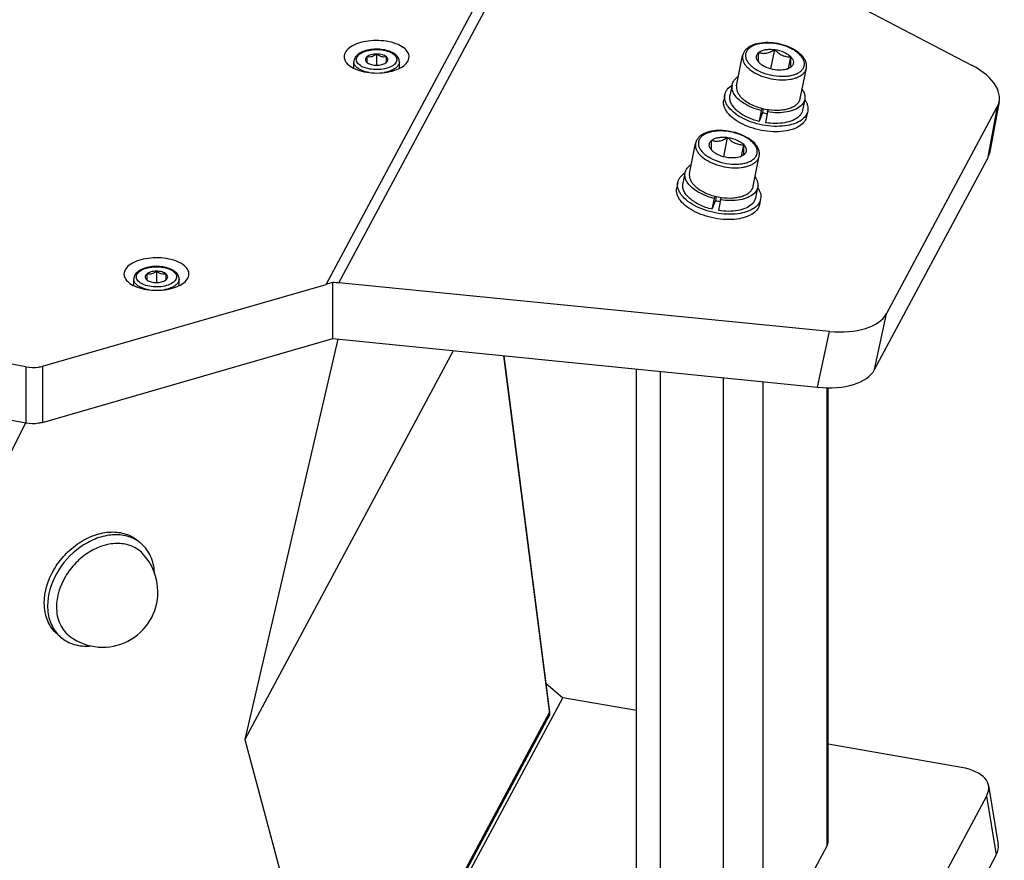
# Model space of a CAD drawing. Header units: millimetres. Extents: x 0 to 420, y 0 to 297.
# Tile 379 of 502: x 372 to 387, y 140 to 153. Entities that reach past the tile are written whole.
import ezdxf

# ---------------------------------------------------------------- set-up
doc = ezdxf.new("R2010")
doc.units = ezdxf.units.MM
doc.header["$LTSCALE"] = 23.1
doc.layers.get('0').update_dxf_attribs({"linetype": 'CONTINUOUS'})
doc.layers.add('02___PRT_ALL_AXES', color=7, linetype='CONTINUOUS')

msp = doc.modelspace()

# ---------------------------------------------------------------- linework, layer by layer
at = {"color": 7, "linetype": 'CONTINUOUS'}
for p, q in [((376.336, 148.891), (379.932, 155.602)), ((376.532, 148.913), (380.068, 155.51)), ((380.068, 155.51), (386.277, 152.261)), ((377.114, 152.437), (377.114, 152.264)), ((383.181, 152.206), (383.24, 152.505)), ((376.764, 152.216), (376.764, 152.316)), ((376.964, 152.394), (376.964, 152.307)), ((376.964, 152.307), (376.973, 152.301)), ((377.256, 152.301), (377.264, 152.307)), ((377.264, 152.307), (377.264, 152.394)), ((377.464, 152.216), (377.464, 152.316)), ((382.654, 151.948), (382.746, 152.414)), ((383.004, 152.299), (382.998, 152.305)), ((383.453, 152.216), (383.488, 152.393)), ((383.634, 151.753), (383.727, 152.218)), ((382.584, 151.958), (382.552, 151.796)), ((382.473, 151.812), (382.457, 151.728)), ((383.702, 151.735), (383.67, 151.573)), ((386.693, 151.706), (386.544, 150.905)), ((383.033, 151.565), (383, 151.399)), ((383.052, 151.534), (383, 151.399)), ((383.047, 151.6), (383.033, 151.565)), ((383.065, 151.596), (383.052, 151.534)), ((383.131, 151.545), (383.098, 151.379)), ((383.131, 151.545), (383.145, 151.581)), ((383.748, 151.557), (383.731, 151.474)), ((384.958, 148.44), (386.664, 151.622)), ((386.664, 151.622), (386.514, 150.821)), ((381.929, 150.596), (382.022, 151.061)), ((382.456, 150.854), (382.516, 151.153)), ((382.279, 150.947), (382.274, 150.952)), ((382.728, 150.864), (382.764, 151.041)), ((382.909, 150.4), (383.002, 150.866)), ((384.776, 147.579), (386.514, 150.821)), ((381.859, 150.606), (381.827, 150.444)), ((381.749, 150.459), (381.732, 150.376)), ((382.977, 150.383), (382.945, 150.22)), ((382.308, 150.213), (382.275, 150.047)), ((382.328, 150.182), (382.275, 150.047)), ((382.322, 150.248), (382.308, 150.213)), ((382.34, 150.244), (382.328, 150.182)), ((382.407, 150.193), (382.373, 150.027)), ((382.407, 150.193), (382.42, 150.229)), ((383.023, 150.205), (383.007, 150.122)), ((373.727, 149.093), (373.727, 148.92)), ((373.377, 148.872), (373.377, 148.972)), ((373.577, 149.05), (373.577, 148.963)), ((373.577, 148.963), (373.585, 148.957)), ((373.868, 148.957), (373.877, 148.963)), ((373.877, 148.963), (373.877, 149.05)), ((374.077, 148.872), (374.077, 148.972)), ((371.974, 147.632), (376.336, 148.891)), ((376.442, 148.056), (376.442, 148.918)), ((384.083, 148.167), (376.532, 148.913)), ((371.719, 147.621), (365.915, 148.706)), ((384.776, 147.579), (384.958, 148.44)), ((371.974, 146.766), (376.442, 148.056)), ((376.519, 148.048), (375.085, 141.886)), ((376.519, 148.048), (375.085, 141.886)), ((376.442, 148.056), (383.901, 147.307)), ((383.901, 147.307), (384.083, 148.167)), ((371.719, 146.755), (365.915, 147.84)), ((378.292, 147.87), (375.085, 141.886)), ((379.779, 142.288), (379.074, 147.792)), ((379.074, 147.792), (379.776, 142.306)), ((371.719, 147.621), (371.719, 146.755)), ((371.974, 147.632), (371.974, 146.766)), ((381.115, 138.31), (381.115, 147.587)), ((381.485, 138.143), (381.485, 147.55)), ((382.451, 138.166), (382.451, 147.453)), ((383.063, 138.419), (383.063, 147.391)), ((384.047, 140.254), (384.047, 147.299)), ((384.064, 140.316), (384.064, 147.299)), ((371.709, 146.757), (368.39, 140.153)), ((379.719, 142.753), (379.978, 142.528)), ((376.427, 135.901), (379.978, 142.528)), ((381.115, 142.33), (379.978, 142.528)), ((379.777, 142.305), (376.577, 136.335)), ((379.777, 142.305), (379.776, 142.306)), ((379.769, 142.254), (376.571, 136.287)), ((375.085, 141.886), (376.577, 136.336)), ((375.085, 141.886), (376.577, 136.336)), ((386.112, 141.455), (384.064, 141.814)), ((386.531, 141.176), (386.68, 140.27)), ((386.499, 141.015), (384.761, 137.772)), ((386.499, 141.015), (386.649, 140.109)), ((384.047, 140.254), (383.063, 138.419)), ((386.649, 140.109), (384.943, 136.927))]:
    msp.add_line(p, q, dxfattribs=at)
for centre, radius, start, end in [((377.044, 152.402), 0.124, 234.7183, 235.2975), ((377.184, 152.402), 0.124, 304.7025, 305.2817), ((383.167, 152.464), 0.232, 225.2696, 225.7369), ((383.354, 152.435), 0.242, 289.3119, 292.1176), ((383.254, 152.6), 0.432, 294.5907, 295.7733), ((383.244, 152.621), 0.456, 295.7663, 296.1331), ((383.276, 152.511), 0.939, 255.8705, 262.0082), ((383.189, 152.078), 0.561, 255.8606, 263.5555), ((382.443, 151.112), 0.232, 225.2696, 225.7369), ((382.529, 151.247), 0.432, 294.5907, 295.7733), ((382.629, 151.083), 0.242, 289.3119, 292.1176), ((382.519, 151.269), 0.456, 295.7663, 296.1331), ((382.551, 151.158), 0.939, 255.8705, 262.0082), ((382.465, 150.726), 0.561, 255.8606, 263.5555), ((373.657, 149.058), 0.124, 234.7183, 235.2975), ((373.796, 149.058), 0.124, 304.7025, 305.2817), ((373.145, 144.493), 0.536, 54.5662, 56.1069), ((373.145, 144.494), 0.535, 49.0936, 54.5631), ((372.604, 143.869), 0.538, 222.1117, 229.0828)]:
    msp.add_arc(centre, radius, start, end, dxfattribs=at)
for centre, major_axis, ratio, start_param, end_param in [((385.712, 151.898), (0.981, -0.195), 0.532054, -0.160467, 1.066668), ((385.563, 151.099), (0.98, -0.197), 0.532291, -0.159326, 0.007401), ((376.336, 148.025), (1.168, 0.598), 0.616125, 1.178844, 1.265482), ((376.35, 148.052), (1.054, 0.137), 0.812286, 1.292942, 1.378933), ((384.007, 148.716), (0.981, -0.195), 0.532054, -1.387602, -0.160467), ((383.825, 147.857), (0.98, -0.198), 0.53233, -1.386378, -0.159242), ((379.67, 142.282), (0.107, -0.024), 0.883396, 5.638389, 6.590419), ((379.671, 142.283), (0.106, 0.02), 0.797318, 0.018061, 0.028385), ((385.548, 140.992), (0.982, 0.189), 0.45412, -0.353299, 0.873836), ((383.564, 140.243), (0.498, 0.093), 0.448191, -0.344907, -0.083108), ((385.697, 140.088), (0.983, 0.187), 0.454742, -0.352379, -0.010994)]:
    msp.add_ellipse(centre, major_axis=major_axis, ratio=ratio, start_param=start_param, end_param=end_param, dxfattribs=at)
for points, knots in [([(383.656, 152.414), (383.628, 152.444), (383.556, 152.5), (383.43, 152.56), (383.287, 152.6), (383.14, 152.616), (383.001, 152.606), (382.897, 152.576), (382.83, 152.537), (382.79, 152.502), (382.761, 152.461), (382.75, 152.429), (382.746, 152.414)], [0, 0, 0, 0, 0.121068, 0.257454, 0.402539, 0.547205, 0.682449, 0.802008, 0.855627, 0.905756, 0.953472, 1, 1, 1, 1]), ([(383.634, 152.42), (383.618, 152.437), (383.58, 152.469), (383.49, 152.527), (383.356, 152.579), (383.211, 152.604), (383.095, 152.606), (383.015, 152.597), (382.943, 152.579), (382.882, 152.553), (382.834, 152.518), (382.802, 152.475), (382.787, 152.427), (382.792, 152.375), (382.815, 152.324), (382.839, 152.293), (382.853, 152.278)], [0, 0, 0, 0, 0.06216, 0.131089, 0.283358, 0.44204, 0.518491, 0.590282, 0.655854, 0.714269, 0.765522, 0.810942, 0.853442, 0.896987, 0.94514, 1, 1, 1, 1]), ([(377.409, 152.424), (377.387, 152.443), (377.332, 152.474), (377.238, 152.502), (377.132, 152.514), (377.025, 152.508), (376.926, 152.486), (376.854, 152.452), (376.81, 152.417), (376.785, 152.387), (376.768, 152.353), (376.764, 152.328), (376.764, 152.316)], [0, 0, 0, 0, 0.115617, 0.248157, 0.392184, 0.537992, 0.675289, 0.796759, 0.85127, 0.902473, 0.95166, 1, 1, 1, 1]), ([(376.846, 152.273), (376.836, 152.281), (376.82, 152.299), (376.805, 152.329), (376.803, 152.362), (376.814, 152.393), (376.837, 152.422), (376.883, 152.458), (376.964, 152.491), (377.075, 152.508), (377.192, 152.505), (377.298, 152.48), (377.36, 152.448), (377.383, 152.428)], [0, 0, 0, 0, 0.049898, 0.093515, 0.134173, 0.17635, 0.223902, 0.278913, 0.411567, 0.566766, 0.728093, 0.877357, 1, 1, 1, 1]), ([(377.383, 152.428), (377.392, 152.42), (377.408, 152.403), (377.423, 152.372), (377.426, 152.34), (377.415, 152.309), (377.392, 152.28), (377.345, 152.243), (377.265, 152.211), (377.154, 152.193), (377.037, 152.197), (376.931, 152.221), (376.869, 152.253), (376.846, 152.273)], [0, 0, 0, 0, 0.049898, 0.093515, 0.134173, 0.17635, 0.223902, 0.278913, 0.411567, 0.566766, 0.728093, 0.877357, 1, 1, 1, 1]), ([(377.114, 152.437), (377.085, 152.437), (377.043, 152.432), (376.993, 152.414), (376.973, 152.401), (376.964, 152.394)], [0, 0, 0, 0, 0.550744, 0.792912, 1, 1, 1, 1]), ([(377.114, 152.437), (377.103, 152.428), (377.079, 152.412), (377.041, 152.394), (377.001, 152.388), (376.976, 152.392), (376.964, 152.394)], [0, 0, 0, 0, 0.272405, 0.532813, 0.774107, 1, 1, 1, 1]), ([(377.264, 152.394), (377.256, 152.401), (377.236, 152.414), (377.186, 152.432), (377.143, 152.437), (377.114, 152.437)], [0, 0, 0, 0, 0.207088, 0.449256, 1, 1, 1, 1]), ([(377.264, 152.394), (377.252, 152.392), (377.227, 152.388), (377.188, 152.394), (377.149, 152.412), (377.126, 152.428), (377.114, 152.437)], [0, 0, 0, 0, 0.225893, 0.467187, 0.727595, 1, 1, 1, 1]), ([(377.464, 152.316), (377.464, 152.336), (377.453, 152.378), (377.425, 152.41), (377.409, 152.424)], [0, 0, 0, 0, 0.485735, 1, 1, 1, 1]), ([(382.853, 152.278), (382.869, 152.261), (382.906, 152.229), (382.997, 152.171), (383.131, 152.119), (383.276, 152.094), (383.392, 152.092), (383.472, 152.101), (383.544, 152.119), (383.605, 152.145), (383.653, 152.18), (383.685, 152.223), (383.7, 152.271), (383.695, 152.323), (383.672, 152.374), (383.648, 152.405), (383.634, 152.42)], [0, 0, 0, 0, 0.06216, 0.131089, 0.283358, 0.44204, 0.518491, 0.590282, 0.655854, 0.714269, 0.765522, 0.810942, 0.853442, 0.896987, 0.94514, 1, 1, 1, 1]), ([(382.998, 152.305), (382.987, 152.317), (382.968, 152.342), (382.957, 152.38), (382.96, 152.408), (382.97, 152.435), (382.984, 152.451), (382.995, 152.461)], [0, 0, 0, 0, 0.285312, 0.527128, 0.640387, 0.754207, 1, 1, 1, 1]), ([(382.998, 152.305), (382.997, 152.306), (382.995, 152.311), (382.993, 152.321), (382.991, 152.334), (382.99, 152.361), (382.991, 152.404), (382.994, 152.44), (382.995, 152.461)], [0, 0, 0, 0, 0.040329, 0.099671, 0.18442, 0.298776, 0.611656, 1, 1, 1, 1]), ([(382.995, 152.461), (383.009, 152.472), (383.042, 152.49), (383.101, 152.506), (383.169, 152.511), (383.216, 152.508), (383.24, 152.505)], [0, 0, 0, 0, 0.202862, 0.441519, 0.710794, 1, 1, 1, 1]), ([(382.995, 152.461), (383.013, 152.454), (383.052, 152.445), (383.114, 152.448), (383.179, 152.47), (383.22, 152.492), (383.24, 152.505)], [0, 0, 0, 0, 0.217592, 0.455519, 0.719345, 1, 1, 1, 1]), ([(383.24, 152.505), (383.289, 152.498), (383.36, 152.479), (383.441, 152.435), (383.475, 152.408), (383.488, 152.393)], [0, 0, 0, 0, 0.537313, 0.783229, 1, 1, 1, 1]), ([(383.24, 152.505), (383.258, 152.487), (383.294, 152.453), (383.355, 152.415), (383.422, 152.395), (383.467, 152.393), (383.488, 152.393)], [0, 0, 0, 0, 0.266264, 0.524972, 0.769187, 1, 1, 1, 1]), ([(376.811, 152.229), (376.797, 152.241), (376.774, 152.266), (376.764, 152.301), (376.764, 152.316)], [0, 0, 0, 0, 0.539224, 1, 1, 1, 1]), ([(376.964, 152.394), (376.957, 152.388), (376.946, 152.375), (376.939, 152.351), (376.946, 152.326), (376.957, 152.313), (376.964, 152.307)], [0, 0, 0, 0, 0.269614, 0.5, 0.730386, 1, 1, 1, 1]), ([(376.974, 152.3), (376.992, 152.287), (377.039, 152.27), (377.088, 152.264), (377.114, 152.264)], [0, 0, 0, 0, 0.457532, 1, 1, 1, 1]), ([(377.114, 152.264), (377.141, 152.264), (377.19, 152.27), (377.236, 152.287), (377.255, 152.3)], [0, 0, 0, 0, 0.542468, 1, 1, 1, 1]), ([(377.464, 152.316), (377.464, 152.307), (377.461, 152.288), (377.445, 152.256), (377.413, 152.222), (377.363, 152.191), (377.299, 152.166), (377.253, 152.155), (377.228, 152.151)], [0, 0, 0, 0, 0.088482, 0.182903, 0.34449, 0.53595, 0.756367, 1, 1, 1, 1]), ([(377.264, 152.307), (377.271, 152.313), (377.283, 152.326), (377.29, 152.351), (377.283, 152.375), (377.271, 152.388), (377.264, 152.394)], [0, 0, 0, 0, 0.269614, 0.5, 0.730386, 1, 1, 1, 1]), ([(382.746, 152.414), (382.744, 152.4), (382.742, 152.37), (382.754, 152.325), (382.777, 152.28), (382.8, 152.252), (382.812, 152.239)], [0, 0, 0, 0, 0.22083, 0.455092, 0.712933, 1, 1, 1, 1]), ([(383.246, 152.193), (383.199, 152.2), (383.131, 152.218), (383.052, 152.259), (383.019, 152.284), (383.005, 152.298)], [0, 0, 0, 0, 0.533683, 0.780172, 1, 1, 1, 1]), ([(383.488, 152.393), (383.487, 152.373), (383.484, 152.336), (383.483, 152.294), (383.484, 152.267), (383.486, 152.253), (383.488, 152.244), (383.49, 152.239), (383.491, 152.238)], [0, 0, 0, 0, 0.388344, 0.701224, 0.81558, 0.900329, 0.959671, 1, 1, 1, 1]), ([(383.488, 152.393), (383.5, 152.381), (383.519, 152.356), (383.53, 152.318), (383.527, 152.29), (383.517, 152.263), (383.503, 152.247), (383.491, 152.238)], [0, 0, 0, 0, 0.285312, 0.527128, 0.640387, 0.754207, 1, 1, 1, 1]), ([(383.727, 152.218), (383.73, 152.234), (383.732, 152.269), (383.719, 152.321), (383.694, 152.37), (383.67, 152.4), (383.656, 152.414)], [0, 0, 0, 0, 0.233778, 0.474063, 0.727582, 1, 1, 1, 1]), ([(377.001, 152.151), (376.963, 152.157), (376.896, 152.175), (376.835, 152.208), (376.811, 152.229)], [0, 0, 0, 0, 0.547004, 1, 1, 1, 1]), ([(382.812, 152.239), (382.841, 152.208), (382.913, 152.153), (383.041, 152.092), (383.187, 152.051), (383.338, 152.034), (383.459, 152.041), (383.547, 152.061), (383.603, 152.082), (383.65, 152.108), (383.688, 152.14), (383.714, 152.177), (383.724, 152.204), (383.727, 152.218)], [0, 0, 0, 0, 0.121167, 0.260474, 0.409731, 0.558754, 0.697403, 0.760287, 0.817886, 0.869974, 0.916874, 0.959615, 1, 1, 1, 1]), ([(383.434, 152.207), (383.406, 152.197), (383.343, 152.186), (383.28, 152.189), (383.246, 152.193)], [0, 0, 0, 0, 0.468801, 1, 1, 1, 1]), ([(383.491, 152.238), (383.488, 152.235), (383.472, 152.226), (383.457, 152.218), (383.445, 152.212)], [0, 0, 0, 0, 0.252129, 1, 1, 1, 1]), ([(383.491, 152.238), (383.488, 152.235), (383.474, 152.224), (383.458, 152.216), (383.445, 152.211)], [0, 0, 0, 0, 0.233629, 1, 1, 1, 1]), ([(382.585, 151.962), (382.587, 151.975), (382.596, 151.999), (382.624, 152.047), (382.657, 152.075), (382.682, 152.091)], [0, 0, 0, 0, 0.230472, 0.469742, 1, 1, 1, 1]), ([(382.473, 151.812), (382.476, 151.826), (382.485, 151.854), (382.518, 151.908), (382.556, 151.94), (382.584, 151.958)], [0, 0, 0, 0, 0.230434, 0.469684, 1, 1, 1, 1]), ([(382.759, 151.682), (382.729, 151.701), (382.676, 151.742), (382.616, 151.812), (382.587, 151.877), (382.581, 151.927), (382.583, 151.951), (382.585, 151.962)], [0, 0, 0, 0, 0.304467, 0.568944, 0.795887, 0.899579, 1, 1, 1, 1]), ([(382.654, 151.948), (382.651, 151.934), (382.649, 151.905), (382.661, 151.859), (382.684, 151.815), (382.707, 151.787), (382.719, 151.774)], [0, 0, 0, 0, 0.220831, 0.455091, 0.712933, 1, 1, 1, 1]), ([(383.663, 151.895), (383.679, 151.871), (383.699, 151.832), (383.707, 151.777), (383.705, 151.751), (383.703, 151.739)], [0, 0, 0, 0, 0.530274, 0.769539, 1, 1, 1, 1]), ([(383.42, 151.254), (383.367, 151.244), (383.253, 151.235), (383.08, 151.249), (382.909, 151.288), (382.75, 151.349), (382.616, 151.429), (382.529, 151.51), (382.483, 151.579), (382.461, 151.629), (382.451, 151.68), (382.454, 151.713), (382.457, 151.728)], [0, 0, 0, 0, 0.136884, 0.284055, 0.433788, 0.577987, 0.709378, 0.822873, 0.872541, 0.91788, 0.959867, 1, 1, 1, 1]), ([(383.437, 151.337), (383.383, 151.327), (383.27, 151.318), (383.097, 151.332), (382.925, 151.371), (382.767, 151.433), (382.633, 151.512), (382.546, 151.593), (382.499, 151.662), (382.478, 151.713), (382.468, 151.763), (382.47, 151.796), (382.473, 151.812)], [0, 0, 0, 0, 0.136884, 0.284055, 0.433788, 0.577987, 0.709378, 0.822873, 0.872541, 0.91788, 0.959867, 1, 1, 1, 1]), ([(383, 151.399), (382.934, 151.416), (382.839, 151.449), (382.727, 151.512), (382.658, 151.563), (382.604, 151.619), (382.567, 151.678), (382.547, 151.737), (382.548, 151.777), (382.552, 151.796)], [0, 0, 0, 0, 0.314591, 0.459925, 0.59325, 0.712883, 0.818709, 0.912818, 1, 1, 1, 1]), ([(382.719, 151.774), (382.738, 151.754), (382.782, 151.716), (382.889, 151.651), (382.981, 151.617), (383.047, 151.6)], [0, 0, 0, 0, 0.218547, 0.462134, 1, 1, 1, 1]), ([(383.033, 151.565), (382.983, 151.578), (382.888, 151.609), (382.799, 151.655), (382.759, 151.682)], [0, 0, 0, 0, 0.518652, 1, 1, 1, 1]), ([(383.703, 151.739), (383.699, 151.72), (383.684, 151.683), (383.635, 151.625), (383.548, 151.574), (383.426, 151.54), (383.283, 151.529), (383.183, 151.537), (383.131, 151.545)], [0, 0, 0, 0, 0.087069, 0.181141, 0.344751, 0.539698, 0.761459, 1, 1, 1, 1]), ([(383.145, 151.581), (383.203, 151.573), (383.29, 151.569), (383.4, 151.582), (383.472, 151.601), (383.534, 151.628), (383.583, 151.663), (383.618, 151.704), (383.631, 151.737), (383.634, 151.753)], [0, 0, 0, 0, 0.314725, 0.459889, 0.593015, 0.712508, 0.81832, 0.912569, 1, 1, 1, 1]), ([(383.702, 151.735), (383.712, 151.721), (383.729, 151.692), (383.746, 151.646), (383.753, 151.601), (383.751, 151.571), (383.748, 151.557)], [0, 0, 0, 0, 0.276339, 0.531289, 0.770046, 1, 1, 1, 1]), ([(383.67, 151.573), (383.666, 151.554), (383.651, 151.517), (383.602, 151.459), (383.515, 151.408), (383.392, 151.374), (383.25, 151.363), (383.149, 151.371), (383.098, 151.379)], [0, 0, 0, 0, 0.087069, 0.181141, 0.344751, 0.539698, 0.761459, 1, 1, 1, 1]), ([(383.748, 151.557), (383.745, 151.544), (383.737, 151.518), (383.708, 151.467), (383.648, 151.412), (383.552, 151.363), (383.477, 151.344), (383.437, 151.337)], [0, 0, 0, 0, 0.100109, 0.203549, 0.430302, 0.69504, 1, 1, 1, 1]), ([(383.731, 151.474), (383.729, 151.461), (383.72, 151.434), (383.691, 151.384), (383.632, 151.328), (383.535, 151.28), (383.461, 151.261), (383.42, 151.254)], [0, 0, 0, 0, 0.100109, 0.203549, 0.430302, 0.69504, 1, 1, 1, 1]), ([(382.932, 151.062), (382.903, 151.092), (382.832, 151.147), (382.705, 151.208), (382.562, 151.248), (382.415, 151.264), (382.276, 151.254), (382.172, 151.224), (382.105, 151.185), (382.065, 151.15), (382.036, 151.108), (382.025, 151.077), (382.022, 151.061)], [0, 0, 0, 0, 0.121068, 0.257454, 0.402539, 0.547205, 0.682449, 0.802008, 0.855627, 0.905756, 0.953472, 1, 1, 1, 1]), ([(382.909, 151.067), (382.893, 151.084), (382.856, 151.117), (382.765, 151.174), (382.631, 151.227), (382.486, 151.252), (382.37, 151.254), (382.29, 151.245), (382.218, 151.227), (382.157, 151.2), (382.11, 151.165), (382.077, 151.123), (382.063, 151.075), (382.067, 151.023), (382.09, 150.972), (382.114, 150.941), (382.128, 150.926)], [0, 0, 0, 0, 0.06216, 0.131089, 0.283358, 0.44204, 0.518491, 0.590282, 0.655854, 0.714269, 0.765522, 0.810942, 0.853442, 0.896987, 0.94514, 1, 1, 1, 1]), ([(382.022, 151.061), (382.019, 151.047), (382.018, 151.018), (382.029, 150.972), (382.053, 150.928), (382.075, 150.9), (382.088, 150.887)], [0, 0, 0, 0, 0.22083, 0.455092, 0.712933, 1, 1, 1, 1]), ([(382.128, 150.926), (382.144, 150.909), (382.182, 150.876), (382.272, 150.819), (382.407, 150.766), (382.551, 150.741), (382.667, 150.74), (382.748, 150.749), (382.819, 150.766), (382.88, 150.793), (382.928, 150.828), (382.96, 150.87), (382.975, 150.919), (382.97, 150.97), (382.948, 151.022), (382.923, 151.052), (382.909, 151.067)], [0, 0, 0, 0, 0.06216, 0.131089, 0.283358, 0.44204, 0.518491, 0.590282, 0.655854, 0.714269, 0.765522, 0.810942, 0.853442, 0.896987, 0.94514, 1, 1, 1, 1]), ([(382.274, 150.952), (382.262, 150.965), (382.243, 150.99), (382.232, 151.028), (382.235, 151.056), (382.245, 151.082), (382.26, 151.099), (382.271, 151.108)], [0, 0, 0, 0, 0.285312, 0.527128, 0.640387, 0.754207, 1, 1, 1, 1]), ([(382.274, 150.952), (382.272, 150.954), (382.27, 150.959), (382.268, 150.968), (382.266, 150.982), (382.265, 151.009), (382.267, 151.051), (382.269, 151.088), (382.271, 151.108)], [0, 0, 0, 0, 0.040329, 0.099671, 0.18442, 0.298776, 0.611656, 1, 1, 1, 1]), ([(382.271, 151.108), (382.284, 151.119), (382.317, 151.138), (382.376, 151.153), (382.444, 151.159), (382.491, 151.156), (382.516, 151.153)], [0, 0, 0, 0, 0.202862, 0.441519, 0.710794, 1, 1, 1, 1]), ([(382.271, 151.108), (382.288, 151.102), (382.327, 151.093), (382.39, 151.096), (382.454, 151.117), (382.495, 151.14), (382.516, 151.153)], [0, 0, 0, 0, 0.217592, 0.455519, 0.719345, 1, 1, 1, 1]), ([(382.516, 151.153), (382.565, 151.146), (382.636, 151.127), (382.717, 151.083), (382.75, 151.056), (382.764, 151.041)], [0, 0, 0, 0, 0.537313, 0.783229, 1, 1, 1, 1]), ([(382.516, 151.153), (382.533, 151.135), (382.569, 151.101), (382.631, 151.062), (382.697, 151.042), (382.742, 151.04), (382.764, 151.041)], [0, 0, 0, 0, 0.266264, 0.524972, 0.769187, 1, 1, 1, 1]), ([(383.002, 150.866), (383.006, 150.882), (383.007, 150.917), (382.995, 150.968), (382.969, 151.018), (382.945, 151.047), (382.932, 151.062)], [0, 0, 0, 0, 0.233778, 0.474063, 0.727582, 1, 1, 1, 1]), ([(382.522, 150.841), (382.475, 150.847), (382.407, 150.865), (382.328, 150.906), (382.295, 150.932), (382.281, 150.945)], [0, 0, 0, 0, 0.533683, 0.780172, 1, 1, 1, 1]), ([(382.764, 151.041), (382.762, 151.021), (382.76, 150.984), (382.758, 150.941), (382.759, 150.915), (382.761, 150.901), (382.763, 150.892), (382.765, 150.887), (382.767, 150.885)], [0, 0, 0, 0, 0.388344, 0.701224, 0.81558, 0.900329, 0.959671, 1, 1, 1, 1]), ([(382.764, 151.041), (382.775, 151.029), (382.794, 151.003), (382.805, 150.966), (382.802, 150.938), (382.792, 150.911), (382.778, 150.894), (382.767, 150.885)], [0, 0, 0, 0, 0.285312, 0.527128, 0.640387, 0.754207, 1, 1, 1, 1]), ([(382.088, 150.887), (382.116, 150.856), (382.188, 150.801), (382.317, 150.739), (382.463, 150.698), (382.613, 150.681), (382.735, 150.689), (382.822, 150.709), (382.878, 150.73), (382.925, 150.756), (382.963, 150.788), (382.99, 150.824), (383, 150.852), (383.002, 150.866)], [0, 0, 0, 0, 0.121167, 0.260474, 0.409731, 0.558754, 0.697403, 0.760287, 0.817886, 0.869974, 0.916874, 0.959615, 1, 1, 1, 1]), ([(382.709, 150.854), (382.681, 150.844), (382.618, 150.834), (382.555, 150.836), (382.522, 150.841)], [0, 0, 0, 0, 0.468801, 1, 1, 1, 1]), ([(382.767, 150.885), (382.763, 150.883), (382.748, 150.874), (382.732, 150.865), (382.72, 150.859)], [0, 0, 0, 0, 0.252129, 1, 1, 1, 1]), ([(382.767, 150.885), (382.763, 150.883), (382.749, 150.872), (382.733, 150.864), (382.72, 150.858)], [0, 0, 0, 0, 0.233629, 1, 1, 1, 1]), ([(381.749, 150.459), (381.751, 150.473), (381.761, 150.502), (381.794, 150.556), (381.831, 150.588), (381.859, 150.606)], [0, 0, 0, 0, 0.230434, 0.469684, 1, 1, 1, 1]), ([(382.034, 150.329), (382.004, 150.349), (381.952, 150.389), (381.891, 150.46), (381.862, 150.525), (381.856, 150.575), (381.858, 150.598), (381.86, 150.61)], [0, 0, 0, 0, 0.304467, 0.568944, 0.795887, 0.899579, 1, 1, 1, 1]), ([(381.86, 150.61), (381.863, 150.622), (381.871, 150.647), (381.9, 150.694), (381.933, 150.723), (381.957, 150.738)], [0, 0, 0, 0, 0.230472, 0.469742, 1, 1, 1, 1]), ([(382.712, 149.984), (382.659, 149.975), (382.545, 149.966), (382.372, 149.98), (382.2, 150.019), (382.042, 150.08), (381.908, 150.16), (381.821, 150.241), (381.775, 150.31), (381.753, 150.36), (381.743, 150.411), (381.745, 150.444), (381.749, 150.459)], [0, 0, 0, 0, 0.136884, 0.284055, 0.433788, 0.577987, 0.709378, 0.822873, 0.872541, 0.91788, 0.959867, 1, 1, 1, 1]), ([(381.929, 150.596), (381.926, 150.582), (381.925, 150.552), (381.936, 150.507), (381.96, 150.462), (381.982, 150.435), (381.995, 150.421)], [0, 0, 0, 0, 0.220831, 0.455091, 0.712933, 1, 1, 1, 1]), ([(382.938, 150.543), (382.955, 150.519), (382.974, 150.48), (382.983, 150.425), (382.981, 150.399), (382.978, 150.387)], [0, 0, 0, 0, 0.530274, 0.769539, 1, 1, 1, 1]), ([(382.696, 149.901), (382.642, 149.892), (382.528, 149.883), (382.356, 149.897), (382.184, 149.936), (382.025, 149.997), (381.892, 150.077), (381.804, 150.157), (381.758, 150.227), (381.736, 150.277), (381.727, 150.327), (381.729, 150.36), (381.732, 150.376)], [0, 0, 0, 0, 0.136884, 0.284055, 0.433788, 0.577987, 0.709378, 0.822873, 0.872541, 0.91788, 0.959867, 1, 1, 1, 1]), ([(382.275, 150.047), (382.209, 150.063), (382.115, 150.097), (382.003, 150.159), (381.934, 150.211), (381.879, 150.267), (381.842, 150.325), (381.823, 150.385), (381.823, 150.425), (381.827, 150.444)], [0, 0, 0, 0, 0.314591, 0.459925, 0.59325, 0.712883, 0.818709, 0.912818, 1, 1, 1, 1]), ([(381.995, 150.421), (382.013, 150.401), (382.057, 150.364), (382.164, 150.298), (382.257, 150.264), (382.322, 150.248)], [0, 0, 0, 0, 0.218547, 0.462134, 1, 1, 1, 1]), ([(382.308, 150.213), (382.258, 150.226), (382.163, 150.257), (382.074, 150.303), (382.034, 150.329)], [0, 0, 0, 0, 0.518652, 1, 1, 1, 1]), ([(382.978, 150.387), (382.974, 150.368), (382.96, 150.33), (382.91, 150.273), (382.823, 150.222), (382.701, 150.188), (382.558, 150.177), (382.458, 150.185), (382.407, 150.193)], [0, 0, 0, 0, 0.087069, 0.181141, 0.344751, 0.539698, 0.761459, 1, 1, 1, 1]), ([(382.42, 150.229), (382.479, 150.221), (382.565, 150.216), (382.675, 150.23), (382.748, 150.249), (382.809, 150.276), (382.858, 150.31), (382.894, 150.352), (382.906, 150.384), (382.909, 150.4)], [0, 0, 0, 0, 0.314725, 0.459889, 0.593015, 0.712508, 0.81832, 0.912569, 1, 1, 1, 1]), ([(382.978, 150.383), (382.987, 150.369), (383.004, 150.34), (383.022, 150.294), (383.029, 150.249), (383.026, 150.219), (383.023, 150.205)], [0, 0, 0, 0, 0.276339, 0.531289, 0.770046, 1, 1, 1, 1]), ([(382.945, 150.22), (382.941, 150.202), (382.926, 150.164), (382.877, 150.107), (382.79, 150.056), (382.668, 150.022), (382.525, 150.011), (382.425, 150.019), (382.373, 150.027)], [0, 0, 0, 0, 0.087069, 0.181141, 0.344751, 0.539698, 0.761459, 1, 1, 1, 1]), ([(383.023, 150.205), (383.021, 150.192), (383.012, 150.165), (382.983, 150.115), (382.924, 150.059), (382.827, 150.011), (382.752, 149.992), (382.712, 149.984)], [0, 0, 0, 0, 0.100109, 0.203549, 0.430302, 0.69504, 1, 1, 1, 1]), ([(383.007, 150.122), (383.004, 150.108), (382.996, 150.082), (382.967, 150.032), (382.907, 149.976), (382.81, 149.928), (382.736, 149.909), (382.696, 149.901)], [0, 0, 0, 0, 0.100109, 0.203549, 0.430302, 0.69504, 1, 1, 1, 1]), ([(374.021, 149.08), (373.999, 149.099), (373.945, 149.13), (373.85, 149.158), (373.745, 149.17), (373.638, 149.164), (373.539, 149.141), (373.467, 149.108), (373.422, 149.072), (373.397, 149.043), (373.381, 149.009), (373.377, 148.984), (373.377, 148.972)], [0, 0, 0, 0, 0.115617, 0.248157, 0.392184, 0.537992, 0.675289, 0.796759, 0.85127, 0.902473, 0.95166, 1, 1, 1, 1]), ([(373.458, 148.929), (373.449, 148.937), (373.433, 148.955), (373.417, 148.985), (373.415, 149.018), (373.426, 149.049), (373.449, 149.078), (373.495, 149.114), (373.576, 149.146), (373.687, 149.164), (373.804, 149.161), (373.91, 149.136), (373.972, 149.104), (373.995, 149.084)], [0, 0, 0, 0, 0.049898, 0.093515, 0.134173, 0.17635, 0.223902, 0.278913, 0.411567, 0.566766, 0.728093, 0.877357, 1, 1, 1, 1]), ([(373.727, 149.093), (373.698, 149.093), (373.655, 149.088), (373.605, 149.07), (373.585, 149.057), (373.577, 149.05)], [0, 0, 0, 0, 0.550744, 0.792912, 1, 1, 1, 1]), ([(373.727, 149.093), (373.715, 149.084), (373.692, 149.068), (373.653, 149.05), (373.614, 149.044), (373.589, 149.047), (373.577, 149.05)], [0, 0, 0, 0, 0.272405, 0.532813, 0.774107, 1, 1, 1, 1]), ([(373.877, 149.05), (373.868, 149.057), (373.848, 149.07), (373.798, 149.088), (373.756, 149.093), (373.727, 149.093)], [0, 0, 0, 0, 0.207088, 0.449256, 1, 1, 1, 1]), ([(373.877, 149.05), (373.865, 149.047), (373.839, 149.044), (373.8, 149.05), (373.762, 149.068), (373.738, 149.084), (373.727, 149.093)], [0, 0, 0, 0, 0.225893, 0.467187, 0.727595, 1, 1, 1, 1]), ([(373.424, 148.885), (373.41, 148.897), (373.386, 148.922), (373.377, 148.956), (373.377, 148.972)], [0, 0, 0, 0, 0.539224, 1, 1, 1, 1]), ([(373.995, 149.084), (374.005, 149.076), (374.021, 149.059), (374.036, 149.028), (374.038, 148.996), (374.027, 148.964), (374.004, 148.936), (373.958, 148.899), (373.877, 148.867), (373.766, 148.849), (373.649, 148.853), (373.543, 148.877), (373.481, 148.909), (373.458, 148.929)], [0, 0, 0, 0, 0.049898, 0.093515, 0.134173, 0.17635, 0.223902, 0.278913, 0.411567, 0.566766, 0.728093, 0.877357, 1, 1, 1, 1]), ([(373.577, 149.05), (373.57, 149.044), (373.558, 149.031), (373.551, 149.007), (373.558, 148.982), (373.57, 148.969), (373.577, 148.963)], [0, 0, 0, 0, 0.269614, 0.5, 0.730386, 1, 1, 1, 1]), ([(373.586, 148.956), (373.605, 148.943), (373.651, 148.925), (373.7, 148.92), (373.727, 148.92)], [0, 0, 0, 0, 0.457532, 1, 1, 1, 1]), ([(373.727, 148.92), (373.753, 148.92), (373.802, 148.925), (373.849, 148.943), (373.867, 148.956)], [0, 0, 0, 0, 0.542468, 1, 1, 1, 1]), ([(374.077, 148.972), (374.077, 148.963), (374.074, 148.944), (374.058, 148.912), (374.025, 148.878), (373.975, 148.847), (373.912, 148.822), (373.865, 148.811), (373.84, 148.807)], [0, 0, 0, 0, 0.088482, 0.182903, 0.34449, 0.53595, 0.756367, 1, 1, 1, 1]), ([(373.877, 148.963), (373.883, 148.969), (373.895, 148.982), (373.902, 149.007), (373.895, 149.031), (373.883, 149.044), (373.877, 149.05)], [0, 0, 0, 0, 0.269614, 0.5, 0.730386, 1, 1, 1, 1]), ([(374.077, 148.972), (374.077, 148.992), (374.065, 149.034), (374.037, 149.066), (374.021, 149.08)], [0, 0, 0, 0, 0.485735, 1, 1, 1, 1]), ([(373.613, 148.807), (373.576, 148.813), (373.509, 148.831), (373.447, 148.864), (373.424, 148.885)], [0, 0, 0, 0, 0.547004, 1, 1, 1, 1]), ([(371.719, 147.621), (371.783, 147.609), (371.871, 147.608), (371.954, 147.626), (371.974, 147.632)], [0, 0, 0, 0, 0.758883, 1, 1, 1, 1]), ([(371.974, 146.766), (371.954, 146.76), (371.871, 146.742), (371.783, 146.743), (371.719, 146.755)], [0, 0, 0, 0, 0.241117, 1, 1, 1, 1]), ([(373.444, 144.938), (373.385, 144.977), (373.246, 145.035), (373.014, 145.043), (372.773, 144.979), (372.463, 144.805), (372.16, 144.467), (372.051, 144.113), (372.051, 143.942)], [0, 0, 0, 0, 0.105432, 0.218449, 0.341337, 0.472982, 0.74531, 1, 1, 1, 1]), ([(373.512, 144.749), (373.466, 144.797), (373.349, 144.875), (373.136, 144.915), (372.906, 144.879), (372.681, 144.774), (372.479, 144.61), (372.271, 144.341), (372.188, 144.088), (372.188, 143.924)], [0, 0, 0, 0, 0.10459, 0.21483, 0.335162, 0.465708, 0.603087, 0.741952, 1, 1, 1, 1]), ([(373.695, 144.46), (373.691, 144.545), (373.655, 144.709), (373.555, 144.846), (373.496, 144.898)], [0, 0, 0, 0, 0.51781, 1, 1, 1, 1]), ([(372.051, 143.942), (372.051, 143.861), (372.074, 143.703), (372.155, 143.563), (372.205, 143.508)], [0, 0, 0, 0, 0.519021, 1, 1, 1, 1]), ([(372.188, 143.924), (372.188, 143.834), (372.22, 143.657), (372.334, 143.515), (372.402, 143.467)], [0, 0, 0, 0, 0.520302, 1, 1, 1, 1]), ([(372.252, 143.462), (372.312, 143.41), (372.462, 143.33), (372.63, 143.319), (372.715, 143.327)], [0, 0, 0, 0, 0.482276, 1, 1, 1, 1])]:
    msp.add_open_spline(points, degree=3, knots=knots, dxfattribs=at)
at = {"layer": '02___PRT_ALL_AXES', "color": 7, "linetype": 'CONTINUOUS'}
for p, q in [((373.496, 144.898), (373.446, 144.941)), ((372.252, 143.462), (372.202, 143.505))]:
    msp.add_line(p, q, dxfattribs=at)
for radius, start, end in [(0.851, 359.9967, 43.8575), (0.852, 234.3597, 359.9994)]:
    msp.add_arc((372.898, 144.159), radius, start, end, dxfattribs=at)
for points, knots in [([(377.547, 152.519), (377.517, 152.545), (377.438, 152.59), (377.302, 152.63), (377.146, 152.648), (376.988, 152.64), (376.842, 152.609), (376.722, 152.556), (376.638, 152.486), (376.614, 152.422), (376.614, 152.394)], [0, 0, 0, 0, 0.114042, 0.250565, 0.401085, 0.554049, 0.697425, 0.82115, 0.920245, 1, 1, 1, 1]), ([(377.614, 152.394), (377.614, 152.416), (377.6, 152.465), (377.567, 152.502), (377.547, 152.519)], [0, 0, 0, 0, 0.460789, 1, 1, 1, 1]), ([(376.614, 152.394), (376.614, 152.372), (376.628, 152.323), (376.662, 152.286), (376.681, 152.269)], [0, 0, 0, 0, 0.460789, 1, 1, 1, 1]), ([(376.681, 152.269), (376.712, 152.243), (376.79, 152.198), (376.927, 152.158), (377.082, 152.14), (377.241, 152.148), (377.387, 152.179), (377.506, 152.232), (377.59, 152.303), (377.614, 152.366), (377.614, 152.394)], [0, 0, 0, 0, 0.114042, 0.250565, 0.401085, 0.554049, 0.697425, 0.82115, 0.920245, 1, 1, 1, 1]), ([(374.16, 149.175), (374.129, 149.201), (374.051, 149.246), (373.914, 149.286), (373.759, 149.304), (373.6, 149.296), (373.454, 149.265), (373.335, 149.212), (373.251, 149.142), (373.227, 149.078), (373.227, 149.05)], [0, 0, 0, 0, 0.114042, 0.250565, 0.401085, 0.554049, 0.697425, 0.82115, 0.920245, 1, 1, 1, 1]), ([(374.227, 149.05), (374.227, 149.072), (374.213, 149.121), (374.179, 149.158), (374.16, 149.175)], [0, 0, 0, 0, 0.460789, 1, 1, 1, 1]), ([(373.227, 149.05), (373.227, 149.028), (373.241, 148.979), (373.274, 148.942), (373.294, 148.925)], [0, 0, 0, 0, 0.460789, 1, 1, 1, 1]), ([(373.294, 148.925), (373.324, 148.899), (373.403, 148.854), (373.539, 148.814), (373.695, 148.796), (373.853, 148.804), (373.999, 148.835), (374.119, 148.888), (374.203, 148.958), (374.227, 149.022), (374.227, 149.05)], [0, 0, 0, 0, 0.114042, 0.250565, 0.401085, 0.554049, 0.697425, 0.82115, 0.920245, 1, 1, 1, 1]), ([(372.001, 143.986), (372.001, 144.163), (372.089, 144.439), (372.311, 144.734), (372.527, 144.918), (372.769, 145.041), (373.02, 145.092), (373.256, 145.064), (373.391, 144.989), (373.446, 144.941)], [0, 0, 0, 0, 0.256471, 0.394544, 0.531643, 0.662632, 0.78401, 0.895308, 1, 1, 1, 1]), ([(372.202, 143.505), (372.137, 143.561), (372.031, 143.713), (372.001, 143.893), (372.001, 143.986)], [0, 0, 0, 0, 0.479939, 1, 1, 1, 1])]:
    msp.add_open_spline(points, degree=3, knots=knots, dxfattribs=at)

doc.saveas('drawing.dxf')
